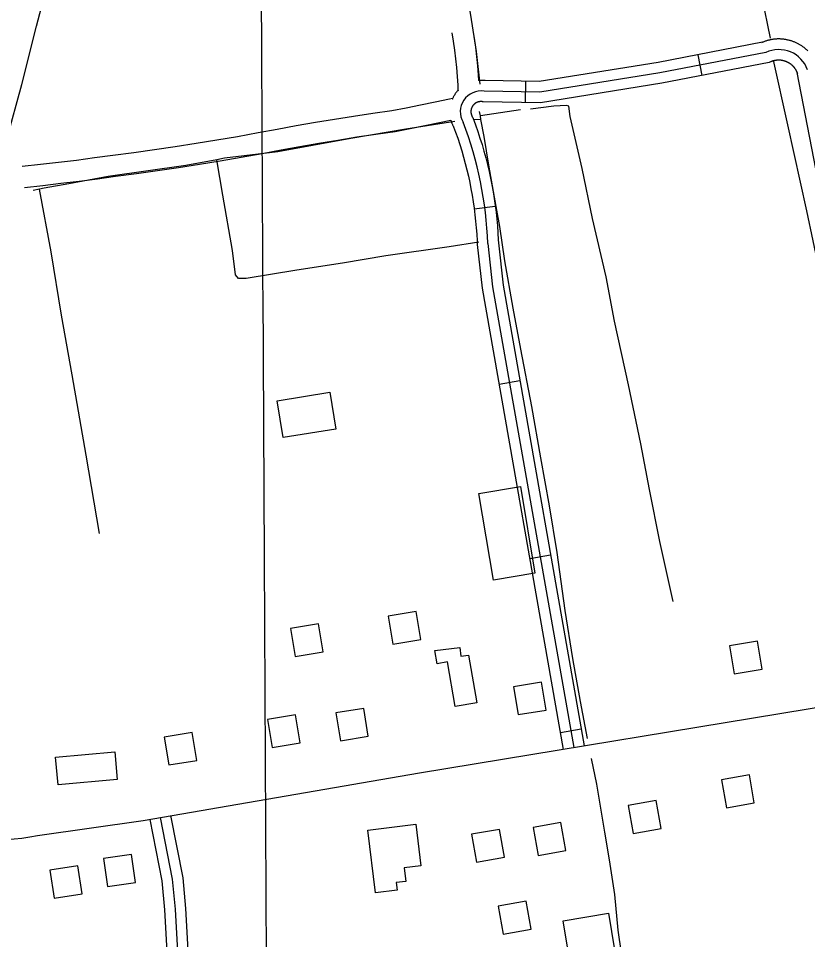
# Model space of a CAD drawing. Extents: x 3445503 to 3483459, y 540493 to 566012.
# Drawn here: x 3465044 to 3466160, y 562067 to 563369 of the extents above; entities that cross this region are included whole.
import ezdxf

# ---------------------------------------------------------------- set-up
doc = ezdxf.new("R2010")
doc.units = 0
for name, color, linetype in [('V-BLDG-OTLN', 7, 'Continuous'), ('V-GRID-MAJR', 7, 'Continuous'), ('V-ROAD-CNTR', 7, 'Continuous'), ('V-TOPO-SHOR', 7, 'Continuous')]:
    doc.layers.add(name, color=color, linetype=linetype)

msp = doc.modelspace()

# ---------------------------------------------------------------- linework, layer by layer
at = {"layer": 'V-BLDG-OTLN'}
for points in [[(3465409.4760000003, 562828.912), (3465484.089, 562840.796), (3465492.399, 562788.6190000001), (3465418.036, 562776.774)], [(3465753.362, 562707.723), (3465773.9790000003, 562585.187), (3465715.379, 562575.328), (3465694.822, 562697.52)], [(3465572.955816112, 562484.852003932), (3465612.435737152, 562491.2839910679), (3465606.002750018, 562530.7639121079), (3465566.5238289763, 562524.3309249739)], [(3465434.9340921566, 562467.3260389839), (3465474.4140131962, 562473.7580261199), (3465467.9810260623, 562513.23794716), (3465428.50210502, 562506.804960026)], [(3465679.8880000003, 562468.947), (3465691.864, 562401.848), (3465661.441, 562396.417), (3465650.165, 562459.588), (3465635.882, 562457.04), (3465632.538, 562475.783), (3465667.911, 562480.074), (3465669.4390000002, 562467.481)], [(3466055.8688502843, 562442.812088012), (3466095.3207713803, 562449.4080748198), (3466088.72578457, 562488.8599959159), (3466049.272863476, 562482.2650091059)], [(3465750.308461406, 562384.990203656), (3465789.7883824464, 562391.4221907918), (3465783.3553953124, 562430.9021118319), (3465743.87647427, 562424.469124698)], [(3465498.8679642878, 562347.9262777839), (3465538.3478853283, 562354.35826492), (3465531.9148981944, 562393.8381859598), (3465492.435977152, 562387.4051988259)], [(3465402.4991570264, 562338.6242963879), (3465441.979078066, 562345.0562835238), (3465435.546090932, 562384.5362045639), (3465396.0671698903, 562378.1032174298)], [(3465256.328449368, 562313.8133460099), (3465295.808370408, 562320.2453331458), (3465289.375383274, 562359.725254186), (3465249.8964622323, 562353.292267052)], [(3465183.293, 562293.255), (3465099.72, 562285.807), (3465096.242, 562324.805), (3465180.04, 562332.276)], [(3466077.209807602, 562299.7903740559), (3466037.827886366, 562292.784388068), (3466044.8348723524, 562253.402466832), (3466084.21579359, 562260.409452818)], [(3465945.3370713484, 562263.500446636), (3465905.955150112, 562256.4944606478), (3465912.962136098, 562217.112539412), (3465952.343057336, 562224.119525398)], [(3465548.463865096, 562133.1647073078), (3465537.5258869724, 562221.5675305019), (3465605.495751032, 562229.9775136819), (3465612.7377365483, 562171.444630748), (3465589.283783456, 562168.5426365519), (3465591.678778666, 562149.1896752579), (3465577.9058062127, 562147.4856786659), (3465579.20680361, 562136.9686996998)], [(3465810.7783404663, 562232.2545091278), (3465771.39641923, 562225.24852314), (3465778.403405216, 562185.8666019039), (3465817.784326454, 562192.87358789)], [(3465723.8125143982, 562222.7725280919), (3465684.4305931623, 562215.7665421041), (3465691.4375791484, 562176.384620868), (3465730.818500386, 562183.3916068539)], [(3465203.664554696, 562187.4315987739), (3465164.076633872, 562181.701610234), (3465169.805622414, 562142.1146894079), (3465209.3935432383, 562147.84367795)], [(3465127.83270636, 562171.029631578), (3465088.244785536, 562165.2996430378), (3465093.9737740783, 562125.7127222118), (3465133.5616949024, 562131.441710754)], [(3465761.5954388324, 562121.04373155), (3465722.2135175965, 562114.0377455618), (3465729.220503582, 562074.6558243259), (3465768.60142482, 562081.662810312)], [(3465854.032253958, 561852.1212693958), (3465814.1403337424, 562093.65878632), (3465877.930206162, 562104.19376525), (3465917.820126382, 561862.6562483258)]]:
    msp.add_lwpolyline(points, close=True, dxfattribs=at)
at = {"layer": 'V-GRID-MAJR'}
msp.add_spline([(3465476.125, 545965.8200000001), (3465445.288, 552023.321), (3465414.434, 558084.289), (3465383.579, 564145.273), (3465383.561, 564148.724)], degree=3, dxfattribs=at)
at = {"layer": 'V-ROAD-CNTR'}
for p, q in [((3466010.5909408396, 563288.7083962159), (3466004.899952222, 563318.1643373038)), ((3465760.7314405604, 563250.6004724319), (3465761.180439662, 563280.5974124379)), ((3465717.9735260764, 563103.4787666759), (3465688.2035856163, 563099.7747740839)), ((3465752.778456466, 562856.8872598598), (3465723.2335155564, 562851.681270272)), ((3465796.1603697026, 562610.6807522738), (3465766.615428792, 562605.4747626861)), ((3465839.542282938, 562364.474244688), (3465809.997342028, 562359.2682551))]:
    msp.add_line(p, q, dxfattribs=at)
for points in [[(3465665.6228474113, 563268.0787543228), (3465665.2869730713, 563274.8487712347), (3465664.4467408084, 563287.3357194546), (3465663.3862390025, 563299.803225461), (3465662.10432539, 563312.2561005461), (3465660.603914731, 563324.6863956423), (3465658.885185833, 563337.0867063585), (3465656.9924790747, 563349.1720887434)], [(3465694.8911530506, 563281.7393660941), (3465694.3612591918, 563289.6142805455), (3465693.255760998, 563302.6107745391), (3465691.9196746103, 563315.5898994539), (3465690.3560852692, 563328.5436043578), (3465688.564814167, 563341.4672936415), (3465687.2038324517, 563350.157485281)], [(3466159.966642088, 563323.3803268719), (3466159.2496435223, 563324.084325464), (3466158.514644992, 563324.77632408), (3466157.7456465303, 563325.4823226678), (3466156.9586481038, 563326.1693212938), (3466156.2176495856, 563326.7983200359), (3466155.4396511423, 563327.439318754), (3466154.62065278, 563328.0883174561), (3466153.796654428, 563328.7163162), (3466153.004656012, 563329.2973150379), (3466152.162657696, 563329.8993138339), (3466151.2816594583, 563330.4973126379), (3466150.469661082, 563331.029311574), (3466149.6246627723, 563331.567310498), (3466148.722664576, 563332.1183093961), (3466147.851666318, 563332.6253083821), (3466146.9476681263, 563333.1373073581), (3466146.068669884, 563333.605306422), (3466145.1916716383, 563334.0653055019), (3466144.229673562, 563334.5403045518), (3466143.32567537, 563334.9673036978), (3466142.417677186, 563335.3793028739), (3466141.439679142, 563335.804302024), (3466140.508681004, 563336.18130127), (3466139.583682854, 563336.5473005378), (3466138.61568479, 563336.904299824), (3466137.661686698, 563337.24129915), (3466136.6576887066, 563337.573298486), (3466135.70569061, 563337.8682978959), (3466134.7726924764, 563338.144297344), (3466133.73569455, 563338.432296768), (3466132.7386965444, 563338.682296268), (3466131.80069842, 563338.90629582), (3466130.78070046, 563339.1332953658), (3466129.7427025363, 563339.3392949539), (3466128.7527045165, 563339.5172945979), (3466127.802706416, 563339.6742942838), (3466126.767708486, 563339.8312939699), (3466125.7297105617, 563339.96129371), (3466124.726712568, 563340.074293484), (3466123.721714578, 563340.1662932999), (3466122.6997166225, 563340.2472931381), (3466121.6687186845, 563340.3042930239), (3466120.683720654, 563340.34629294), (3466119.6407227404, 563340.3722928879), (3466118.6037248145, 563340.3762928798), (3466117.622726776, 563340.365292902), (3466116.592728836, 563340.3382929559), (3466115.572730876, 563340.2892930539), (3466114.5367329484, 563340.225293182), (3466113.513734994, 563340.1382933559), (3466112.549736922, 563340.043293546), (3466111.5357389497, 563339.9282937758), (3466110.467741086, 563339.7852940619), (3466109.474743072, 563339.6302943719), (3466108.4987450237, 563339.4662946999), (3466107.4927470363, 563339.2772950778), (3466106.509749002, 563339.07629548), (3466105.4617510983, 563338.8422959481), (3466104.479753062, 563338.599296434), (3466103.5467549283, 563338.3572969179), (3466102.5147569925, 563338.0702974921), (3466101.5357589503, 563337.7732980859), (3466100.612760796, 563337.4812986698), (3466099.616762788, 563337.148299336), (3466098.6587647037, 563336.803300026), (3466097.698766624, 563336.4443007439), (3466096.724768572, 563336.054301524), (3466095.827770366, 563335.679302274), (3466094.899772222, 563335.2763030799), (3466095.9367701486, 563335.7513021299), (3465948.18606565, 563307.2073592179), (3465779.9314021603, 563280.317412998), (3465703.405555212, 563281.460410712), (3465703.7265545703, 563281.4124108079), (3465702.918556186, 563281.5154106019), (3465702.199557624, 563281.593410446), (3465701.437559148, 563281.6674102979), (3465700.625560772, 563281.7284101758), (3465699.897562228, 563281.7704100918), (3465699.1345637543, 563281.804410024), (3465698.31656539, 563281.823409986), (3465697.558566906, 563281.8264099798), (3465696.7805684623, 563281.819409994), (3465696.03656995, 563281.7954100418), (3465695.2795714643, 563281.7644101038), (3465694.457573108, 563281.7114102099), (3465694.1582389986, 563281.6865949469)], [(3466139.4976830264, 563301.403370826), (3466139.1696836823, 563301.748370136), (3466138.822684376, 563302.098369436), (3466138.4556851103, 563302.4583687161), (3466138.0886858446, 563302.8043680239), (3466137.741686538, 563303.122367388), (3466137.3866872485, 563303.4313667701), (3466136.971688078, 563303.7843660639), (3466136.5836888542, 563304.1033654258), (3466136.2146895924, 563304.3963648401), (3466135.8326903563, 563304.6863642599), (3466135.3986912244, 563305.005363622), (3466135.0106920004, 563305.2833630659), (3466134.63569275, 563305.537362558), (3466134.1816936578, 563305.8353619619), (3466133.746694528, 563306.1133614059), (3466133.3606953, 563306.3483609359), (3466132.9156961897, 563306.6073604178), (3466132.5016970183, 563306.8413599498), (3466132.0446979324, 563307.0853594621), (3466131.583698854, 563307.3273589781), (3466131.179699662, 563307.5263585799), (3466130.717700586, 563307.745358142), (3466130.249701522, 563307.957357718), (3466129.831702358, 563308.1383573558), (3466129.3607033, 563308.3293569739), (3466128.8797042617, 563308.5193565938), (3466128.4257051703, 563308.6863562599), (3466127.943706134, 563308.8573559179), (3466127.5157069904, 563308.999355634), (3466127.017707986, 563309.1523553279), (3466126.498709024, 563309.3063550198), (3466126.0737098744, 563309.4243547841), (3466125.6027108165, 563309.542354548), (3466125.0607119, 563309.6723542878), (3466124.602712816, 563309.773354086), (3466124.152713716, 563309.863353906), (3466123.6567147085, 563309.953353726), (3466123.1107158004, 563310.0423535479), (3466122.647716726, 563310.113353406), (3466122.183717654, 563310.1713532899), (3466121.6807186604, 563310.2283531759), (3466121.1737196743, 563310.2743530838), (3466120.681720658, 563310.3133530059), (3466120.202721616, 563310.340352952), (3466119.6737226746, 563310.3623529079), (3466119.204723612, 563310.3743528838), (3466118.7237245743, 563310.37635288), (3466118.1947256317, 563310.3693528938), (3466117.702726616, 563310.3563529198), (3466117.214727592, 563310.3333529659), (3466116.7327285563, 563310.3033530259), (3466116.247729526, 563310.2623531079), (3466115.7037306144, 563310.209353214), (3466115.217731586, 563310.154353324), (3466114.777732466, 563310.095353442), (3466114.274733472, 563310.0163536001), (3466113.7607345, 563309.9303537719), (3466113.2707354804, 563309.8373539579), (3466112.773736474, 563309.7363541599), (3466112.3417373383, 563309.640354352), (3466111.849738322, 563309.5173545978), (3466111.32073938, 563309.3813548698), (3466110.892740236, 563309.262355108), (3466110.41574119, 563309.1173553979), (3466109.896742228, 563308.953355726), (3466109.4587431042, 563308.80635602), (3466108.988744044, 563308.6373563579), (3466108.524744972, 563308.464356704), (3466108.094745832, 563308.2923570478), (3466107.5977468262, 563308.083357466), (3466107.129747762, 563307.880357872), (3466105.1687516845, 563306.9813596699), (3465953.400055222, 563277.659418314), (3465782.09139784, 563250.2814730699), (3465700.9415601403, 563251.494470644), (3465699.608562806, 563251.694470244), (3465699.408563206, 563251.7194701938), (3465699.115563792, 563251.7514701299), (3465698.857564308, 563251.777470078), (3465698.65156472, 563251.792470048), (3465698.3655652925, 563251.808470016), (3465698.1065658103, 563251.8204699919), (3465697.904566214, 563251.8254699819), (3465697.64656673, 563251.8264699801), (3465697.3985672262, 563251.823469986), (3465697.1265677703, 563251.8154700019), (3465696.8655682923, 563251.8044700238), (3465696.665568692, 563251.7914700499), (3465696.425569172, 563251.7714700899), (3465696.13656975, 563251.7424701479), (3465695.892570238, 563251.715470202), (3465695.652570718, 563251.682470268), (3465695.413571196, 563251.64647034), (3465695.1895716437, 563251.6084704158), (3465694.909572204, 563251.5554705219), (3465694.67157268, 563251.507470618), (3465694.459573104, 563251.4594707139), (3465694.18657365, 563251.3924708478), (3465693.952574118, 563251.332470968), (3465693.7165745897, 563251.265471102)], [(3466100.552760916, 563321.3663309), (3465950.7930604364, 563292.4333887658), (3465781.0114, 563265.299443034), (3465702.1735576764, 563266.4774406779)], [(3466206.510549, 562974.545024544), (3466145.042671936, 563292.8423879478), (3466145.274671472, 563292.2223891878), (3466145.1056718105, 563292.6453883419), (3466144.897672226, 563293.1383873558), (3466144.697672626, 563293.6003864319), (3466144.50567301, 563294.0173855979), (3466144.267673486, 563294.509384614), (3466144.0496739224, 563294.952383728), (3466143.842674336, 563295.343382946), (3466143.598674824, 563295.7893820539), (3466143.3516753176, 563296.223381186), (3466143.0806758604, 563296.6793802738), (3466142.819676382, 563297.105379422), (3466142.578676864, 563297.48137867), (3466142.3066774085, 563297.888377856), (3466141.9966780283, 563298.335376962), (3466141.708678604, 563298.7403761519), (3466141.4276791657, 563299.1173753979), (3466141.128679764, 563299.504374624), (3466140.816680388, 563299.8933738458), (3466140.481681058, 563300.298373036), (3466140.1676816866, 563300.6653723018), (3466139.853682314, 563301.017371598), (3466139.4976830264, 563301.403370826)], [(3465665.636335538, 563268.0931683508), (3465665.2426315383, 563267.672438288), (3465664.749632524, 563267.132439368), (3465664.224633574, 563266.5384405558), (3465663.7116346, 563265.9344417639), (3465663.2246355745, 563265.3374429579), (3465662.7806364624, 563264.775444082), (3465662.300637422, 563264.154445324), (3465661.8246383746, 563263.503446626), (3465661.379639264, 563262.878447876), (3465660.9516401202, 563262.2494491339), (3465660.5256409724, 563261.6064504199), (3465660.109641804, 563260.947451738), (3465659.7136425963, 563260.2984530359), (3465659.3126433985, 563259.6144544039), (3465658.940644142, 563258.949455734), (3465658.5856448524, 563258.2944570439), (3465658.218645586, 563257.5894584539), (3465657.877646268, 563256.897459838), (3465657.535646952, 563256.180461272), (3465657.225647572, 563255.4864626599), (3465657.0206588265, 563255.0161943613)], [(3465657.6282728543, 563256.3746506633), (3465653.2657783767, 563255.4102315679), (3465632.7873885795, 563251.0401953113), (3465612.268995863, 563246.818922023), (3465591.7191410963, 563242.7415856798), (3465571.430392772, 563238.8660855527), (3465544.699129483, 563235.0384298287), (3465517.5987366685, 563230.9464592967), (3465490.5292354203, 563226.650765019), (3465463.492656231, 563222.1511954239), (3465436.4905509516, 563217.4476676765), (3465409.52525138, 563212.538404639), (3465382.727792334, 563207.452923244), (3465353.4841183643, 563202.2048499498), (3465324.1866751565, 563197.1913091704), (3465294.8495607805, 563192.4148281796), (3465265.47489905, 563187.8764205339), (3465236.064779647, 563183.5769459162), (3465206.6197249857, 563179.5134984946), (3465177.0083341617, 563175.6717611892), (3465151.3659112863, 563172.0860240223), (3465125.82744111, 563168.7292607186), (3465100.2634113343, 563165.5865012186), (3465074.6744401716, 563162.6557066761), (3465048.9997817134, 563159.9323194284)], [(3465693.7165745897, 563251.265471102), (3465693.47157508, 563251.193471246), (3465693.225575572, 563251.1144714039), (3465693.019575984, 563251.0454715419), (3465692.815576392, 563250.97147169), (3465692.52157698, 563250.86147191), (3465692.287577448, 563250.7694720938), (3465692.09157784, 563250.6874722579), (3465691.873578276, 563250.5914724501), (3465691.6115788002, 563250.4714726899), (3465691.399579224, 563250.3704728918), (3465691.208579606, 563250.274473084), (3465690.960580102, 563250.143473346), (3465690.72158058, 563250.0144736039), (3465690.548580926, 563249.9154738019), (3465690.32158138, 563249.780474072), (3465690.114581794, 563249.6534743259), (3465689.888582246, 563249.5074746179), (3465689.664582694, 563249.360474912), (3465689.505583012, 563249.249475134), (3465689.289583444, 563249.0944754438), (3465689.065583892, 563248.928475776), (3465688.90158422, 563248.802476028), (3465688.703584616, 563248.642476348), (3465688.4975850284, 563248.4724766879), (3465688.3115854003, 563248.3124770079), (3465688.113585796, 563248.1384773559), (3465687.9695860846, 563248.004477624), (3465687.773586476, 563247.817477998), (3465687.558586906, 563247.6064784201), (3465687.419587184, 563247.464478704), (3465687.2625874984, 563247.29647904), (3465687.0635878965, 563247.080479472), (3465686.914588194, 563246.910479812), (3465686.7675884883, 563246.73648016), (3465686.6105888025, 563246.545480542), (3465686.422589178, 563246.3074810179), (3465686.278589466, 563246.1204813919), (3465686.152589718, 563245.9494817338), (3465686.007590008, 563245.7444821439), (3465685.8595903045, 563245.5274825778), (3465685.72159058, 563245.318482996), (3465685.593590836, 563245.115483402), (3465685.4575911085, 563244.8944838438), (3465685.3445913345, 563244.7004842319), (3465685.21659159, 563244.4734846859), (3465685.0875918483, 563244.2344851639), (3465684.9825920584, 563244.03148557), (3465684.873592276, 563243.8114860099), (3465684.775592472, 563243.604486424), (3465684.6695926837, 563243.3684868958), (3465684.550592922, 563243.095487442), (3465684.463593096, 563242.8854878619), (3465684.389593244, 563242.69648824), (3465684.3055934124, 563242.4664886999), (3465684.208593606, 563242.1924892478), (3465684.125593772, 563241.9414897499), (3465684.0515939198, 563241.7094902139), (3465683.998594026, 563241.5264905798), (3465683.930594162, 563241.2774910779), (3465683.855594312, 563240.984491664), (3465683.8075944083, 563240.7824920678), (3465683.754594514, 563240.5414925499), (3465683.6965946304, 563240.254493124), (3465683.6575947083, 563240.0394935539), (3465683.61659479, 563239.7914940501), (3465683.579594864, 563239.54649454), (3465683.554594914, 563239.3444949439), (3465683.5225949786, 563239.0484955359), (3465683.4965950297, 563238.7914960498), (3465683.4815950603, 563238.5874964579), (3465683.4655950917, 563238.3014970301), (3465683.4535951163, 563238.0424975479), (3465683.448595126, 563237.840497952), (3465683.4475951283, 563237.59649844), (3465683.4505951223, 563237.3344989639), (3465683.459595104, 563237.0484995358), (3465683.4695950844, 563236.8015000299), (3465683.482595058, 563236.6015004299), (3465683.5025950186, 563236.3615009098), (3465683.5315949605, 563236.072501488), (3465683.559594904, 563235.8265019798), (3465683.59159484, 563235.5875024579), (3465683.627594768, 563235.349502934), (3465683.6655946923, 563235.1245033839), (3465683.717594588, 563234.8485039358), (3465683.76659449, 563234.6075044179), (3465683.8145943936, 563234.3955048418), (3465683.88159426, 563234.122505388), (3465683.94159414, 563233.8885058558), (3465684.004594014, 563233.6665063), (3465684.077593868, 563233.4205067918), (3465684.1605937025, 563233.1615073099), (3465684.234593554, 563232.9375077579), (3465684.307593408, 563232.737508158), (3465684.40659321, 563232.4755086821), (3465684.505593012, 563232.2235091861), (3465684.588592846, 563232.022509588), (3465684.677592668, 563231.82150999), (3465684.80659241, 563231.5415105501), (3465684.988592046, 563231.157511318)], [(3465684.82659237, 563231.4885106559), (3465684.9945920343, 563231.1565113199), (3465685.1305917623, 563230.8965118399), (3465685.2605915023, 563230.6575123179), (3465685.3755912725, 563230.455512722), (3465686.159589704, 563229.124515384), (3465690.0065820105, 563218.7815360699), (3465693.20657561, 563209.533554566), (3465696.220569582, 563200.309573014), (3465699.162563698, 563190.954591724), (3465701.890558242, 563181.5226105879), (3465704.4165531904, 563172.1716292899), (3465706.8675482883, 563162.689648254), (3465709.1025438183, 563153.129667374), (3465711.148539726, 563143.614686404), (3465713.0575359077, 563133.9817056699), (3465714.7645324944, 563124.428724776), (3465716.37152928, 563114.809744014), (3465717.7775264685, 563105.0527635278), (3465718.9815240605, 563095.3817828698), (3465720.0215219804, 563085.7038022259), (3465720.942520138, 563075.9978216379), (3465721.653518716, 563066.1988412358), (3465722.219517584, 563056.487860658), (3465722.39151724, 563052.1018694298), (3465728.943504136, 562992.1629893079), (3465843.664274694, 562341.077291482)], [(3465655.2371325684, 563225.1554408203), (3465638.9406114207, 563221.6778046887), (3465618.211004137, 563217.4130779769), (3465597.452858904, 563213.2944143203), (3465576.3736072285, 563209.2679144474), (3465549.064870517, 563205.3575701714), (3465522.1892633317, 563201.2995407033), (3465495.3427645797, 563197.039234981), (3465468.529343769, 563192.5768045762), (3465441.7514490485, 563187.9123323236), (3465415.0087486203, 563183.043595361), (3465388.1742076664, 563177.951076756), (3465358.6638816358, 563172.6551500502), (3465329.1273248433, 563167.6006908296), (3465299.5504392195, 563162.7851718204), (3465269.9351009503, 563158.2095794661), (3465240.2852203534, 563153.8750540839), (3465210.6002750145, 563149.7785015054), (3465181.0156658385, 563145.9402388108), (3465155.3980887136, 563142.3579759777), (3465129.6125588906, 563138.9687392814), (3465103.800588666, 563135.7954987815), (3465077.9635598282, 563132.836293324), (3465052.1642182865, 563130.0996805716)], [(3465655.232807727, 563225.1699359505), (3465655.4116512, 563224.5705244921), (3465655.6386507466, 563223.859525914), (3465655.88665025, 563223.1155274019), (3465656.159649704, 563222.3555289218), (3465656.4206491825, 563221.6635303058), (3465656.695648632, 563220.969531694), (3465657.002648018, 563220.228533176), (3465657.3256473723, 563219.495534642), (3465657.6246467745, 563218.8455359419), (3465657.878646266, 563218.309537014)], [(3465658.0406459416, 563217.9785376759), (3465658.332645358, 563217.398538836), (3465658.672644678, 563216.7565401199), (3465659.0286439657, 563216.0975414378), (3465659.4156431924, 563215.4175427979), (3465658.967644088, 563216.178541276), (3465661.768638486, 563208.6475563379), (3465664.770632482, 563199.969573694), (3465667.652626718, 563191.1495913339), (3465670.4406211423, 563182.2846090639), (3465672.998616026, 563173.4426267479), (3465675.4126111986, 563164.5056446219), (3465677.735606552, 563155.5216625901), (3465679.828602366, 563146.5616805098), (3465681.768598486, 563137.5446985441), (3465683.5755948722, 563128.4277167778), (3465685.202591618, 563119.3187349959), (3465686.725588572, 563110.197753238), (3465688.043585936, 563101.0607715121), (3465689.179583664, 563091.9257897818), (3465690.173581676, 563082.683808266), (3465691.0445799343, 563073.4938266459), (3465691.717578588, 563064.240845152), (3465692.253577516, 563055.0278635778), (3465692.4555771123, 563049.8818738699), (3465699.2275635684, 562987.924997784), (3465814.1203337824, 562335.871301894)], [(3465707.4235471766, 563050.99187165), (3465714.085533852, 562990.043993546), (3465828.8923042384, 562338.4742966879)], [(3465070.616820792, 562214.209545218), (3465220.186521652, 562235.426502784), (3465610.7717404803, 562302.5593685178), (3466200.53056096, 562399.6681743)], [(3465258.7764444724, 562242.425488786), (3465276.0904098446, 562154.4196647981), (3465280.076401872, 562110.9807516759), (3465317.1783276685, 561446.643080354), (3465318.6493247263, 561404.6701643), (3465319.543322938, 561393.949185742), (3465321.721318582, 561386.271201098), (3465327.255307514, 561377.8862178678), (3465336.876288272, 561375.3772228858), (3465370.1792216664, 561375.8152220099), (3465481.2939994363, 561389.658194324), (3465707.3175473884, 561427.428118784), (3465838.9172841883, 561454.443064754), (3465956.5880488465, 561483.6810062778)], [(3465229.3405033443, 562236.6335003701), (3465246.3564693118, 562150.141673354), (3465250.15246172, 562108.7727560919), (3465287.208387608, 561445.2810830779), (3465288.693384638, 561402.8961678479), (3465289.889382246, 561388.559196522), (3465294.125373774, 561373.6192264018), (3465308.555344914, 561351.758270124), (3465333.224295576, 561345.3272829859), (3465372.23721755, 561345.8392819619), (3465485.62199078, 561359.9662537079), (3465712.8075364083, 561397.9301777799), (3465737.767437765, 561403.0537397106)], [(3465244.0584739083, 562239.5294945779), (3465261.223439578, 562152.280669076), (3465265.114431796, 562109.8767538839), (3465302.1933576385, 561445.9620817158), (3465303.671354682, 561403.7831660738), (3465304.716352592, 561391.2541911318), (3465307.923346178, 561379.9452137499), (3465317.9053262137, 561364.822243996), (3465335.0502919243, 561360.3522529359), (3465371.2082196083, 561360.827251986), (3465483.4579951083, 561374.812224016), (3465710.062541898, 561412.6791482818), (3465842.235277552, 561439.811094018), (3465973.3570153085, 561472.3920288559)]]:
    msp.add_lwpolyline(points, dxfattribs=at)
for centre, radius, start, end in [((3466118.7766864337, 563281.9640723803), 43.41254881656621, 20.148022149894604, 114.82099714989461), ((3465697.6694179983, 563237.6049728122), 29.22168158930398, 81.1332542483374, 210.77874869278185), ((3465162.974816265, 563029.7969173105), 544.8611260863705, 2.22935245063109, 20.729219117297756), ((3465016.234374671, 562474.8944784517), 266.2969862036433, 243.4343357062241, 281.78369126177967)]:
    msp.add_arc(centre, radius, start, end, dxfattribs=at)
at = {"layer": 'V-TOPO-SHOR'}
for p, q in [((3466107.0330000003, 563341.42), (3466083.628, 563454.959)), ((3465753.536, 563239.935), (3465696.857, 563231.616)), ((3465697.738, 563226.732), (3465687.457, 563225.898))]:
    msp.add_line(p, q, dxfattribs=at)
for points in [[(3464804.857, 562290.963), (3464820.387, 562355.117), (3464842.397, 562429.419), (3464856.944, 562493.099), (3464875.1010000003, 562570.868), (3464890.06, 562629.176), (3464909.233, 562709.857), (3464926.361, 562783.741), (3464946.042, 562865.878), (3464964.208, 562944.136), (3464975.2120000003, 562998.599), (3464989.773, 563063.254), (3465008.34, 563130.3470000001), (3465009.804, 563135.632), (3465027.27, 563198.782), (3465048.346, 563276.025), (3465069.008, 563358.635), (3465101.983, 563484.476)], [(3465696.646, 563276.4), (3465691.412, 563322.768), (3465683.4960000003, 563373.884), (3465674.403, 563425.017), (3465668.4, 563472.573)], [(3466306.506, 562397.654), (3466284.7600000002, 562489.605), (3466259.39, 562602.681), (3466235.7090000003, 562731.417), (3466210.475, 562854.292), (3466185.148, 562970.308), (3466158.4990000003, 563097.126), (3466131.7830000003, 563219.041), (3466111.4990000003, 563310.482)], [(3465969.669, 562544.772), (3465950.467, 562629.7440000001), (3465935.8140000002, 562703.279), (3465923.776, 562767.76), (3465906.122, 562851.143), (3465886.6, 562941.218), (3465874.933, 563004.122), (3465855.307, 563086.7490000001), (3465840.608, 563157.149), (3465823.991, 563230.713), (3465821.843, 563245.252), (3465818.717, 563246.079), (3465800.666, 563245.155), (3465767.671, 563241.305)], [(3465848.555, 562351.318), (3465838.534, 562403.775), (3465827.651, 562464.556), (3465816.864, 562532.181), (3465805.303, 562614.486), (3465794.49, 562680.157), (3465782.2430000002, 562748.292), (3465769.569, 562820.834), (3465754.078, 562901.726), (3465743.154, 562959.576), (3465731.382, 563026.726), (3465724.239, 563075.233), (3465719.258, 563103.661), (3465708.832, 563161.992), (3465702.0670000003, 563202.67), (3465697.738, 563226.732), (3465696.857, 563231.616), (3465695.717, 563237.963)], [(3465660.536, 563223.83), (3465591.4450000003, 563213.063), (3465513.512, 563199.487), (3465410.571, 563180.883), (3465335.146, 563171.671), (3465324.007, 563169.6460000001), (3465280.245, 563161.685), (3465170.503, 563146.11), (3465115.1040000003, 563135.639), (3465079.811, 563129.29), (3465073.323, 563127.92), (3465064.609, 563126.078)], [(3465694.705, 563053.204), (3465652.559, 563046.46), (3465563.3910000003, 563033.529), (3465502.127, 563023.144), (3465437.447, 563013.2930000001), (3465365.898, 563001.583), (3465354.6550000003, 563001.74), (3465350.813, 563006.684), (3465346.41, 563041.459), (3465332.833, 563119.394), (3465324.007, 563169.6460000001)], [(3465158.049, 562641.202), (3465139.553, 562751.962), (3465119.633, 562865.677), (3465104.678, 562949.985), (3465089.793, 563039.184), (3465073.323, 563127.92)], [(3465965.528, 561661.732), (3465952.87, 561735.251), (3465943.383, 561791.122), (3465935.84, 561845.99), (3465924.978, 561908.2390000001), (3465907.912, 561981.33), (3465900.611, 562018.594), (3465891.698, 562080.327), (3465887.024, 562130.753), (3465879.4, 562179.755), (3465872.615, 562218.966), (3465861.338, 562286.5970000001), (3465854.025, 562322.882)]]:
    msp.add_lwpolyline(points, dxfattribs=at)

doc.saveas('drawing.dxf')
